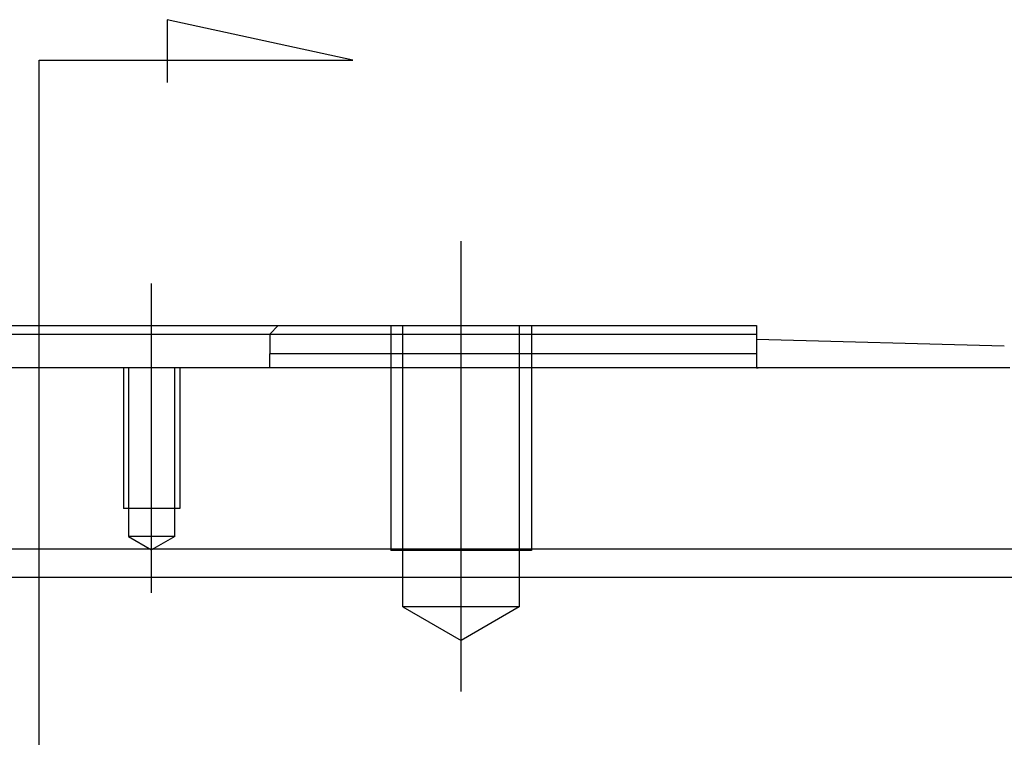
# Model space of a CAD drawing. Header units: millimetres. Extents: x -212 to 3135, y -1694 to 860.
# Tile 421 of 565: x 1102 to 1137, y -1113 to -1088. Entities that reach past the tile are written whole.
import ezdxf
from ezdxf.lldxf.tags import DXFTag

# ---------------------------------------------------------------- set-up
doc = ezdxf.new("R2010")
doc.units = ezdxf.units.MM
doc.layers.add('2', color=7, linetype='CONTINUOUS', true_color=0xffffff)
tags = doc.linetypes.add('DASHED', pattern=[25.72, 12.86, -12.86]).pattern_tags.tags
tags[6:7] = [DXFTag(74, 4), DXFTag(75, 0), DXFTag(340, '0'), DXFTag(46, 0.0), DXFTag(50, 0.0), DXFTag(44, 0.0), DXFTag(45, 0.0)]
tags[4:5] = [DXFTag(74, 4), DXFTag(75, 0), DXFTag(340, '0'), DXFTag(46, 0.0), DXFTag(50, 0.0), DXFTag(44, 0.0), DXFTag(45, 0.0)]

msp = doc.modelspace()

# ---------------------------------------------------------------- linework, layer by layer
at = {"layer": '2'}
for p, q in [((1113.875, -1089.319), (1107.287, -1087.886)), ((1107.287, -1087.886), (1107.287, -1090.115)), ((1102.727, -1089.319), (1113.875, -1089.319)), ((1102.727, -1091.956), (1102.727, -1089.319)), ((1102.727, -1135.076), (1102.727, -1091.956)), ((1117.727, -1111.757), (1117.727, -1095.757)), ((1106.727, -1108.257), (1106.727, -1097.257))]:
    msp.add_line(p, q, dxfattribs=at)
at = {"layer": '2', "linetype": 'Continuous'}
for p, q in [((1094.227, -1098.757), (1111.226, -1098.757)), ((1097.527, -1099.057), (1107.927, -1099.057)), ((1107.927, -1099.057), (1110.927, -1099.057)), ((1111.227, -1098.757), (1110.927, -1099.057)), ((1110.927, -1099.057), (1110.927, -1099.757)), ((1111.227, -1098.757), (1128.227, -1098.757)), ((1128.227, -1098.757), (1128.227, -1099.757)), ((1137.032, -1099.486), (1128.227, -1099.256)), ((1110.927, -1100.257), (1110.927, -1099.757)), ((1128.227, -1099.757), (1128.227, -1100.257)), ((1137.227, -1100.257), (1068.227, -1100.257)), ((1128.227, -1100.256), (1128.289, -1100.257)), ((1103.673, -1106.709), (1004.425, -1106.709)), ((1404.425, -1106.709), (1103.673, -1106.709)), ((1404.425, -1107.709), (1004.425, -1107.709))]:
    msp.add_line(p, q, dxfattribs=at)
at = {"layer": '2', "linetype": 'DASHED'}
for p, q in [((1110.927, -1099.057), (1110.927, -1099.057)), ((1110.927, -1100.257), (1110.927, -1100.257))]:
    msp.add_line(p, q, dxfattribs=at)
at = {"layer": '2', "linetype": 'DASHED', "ltscale": 0.1}
for p, q in [((1115.227, -1098.757), (1115.227, -1106.757)), ((1115.659, -1108.757), (1115.659, -1098.757)), ((1119.794, -1098.757), (1119.794, -1108.757)), ((1120.227, -1098.757), (1120.227, -1106.757)), ((1105.727, -1100.257), (1105.727, -1105.257)), ((1105.902, -1100.257), (1105.902, -1106.257)), ((1107.552, -1106.257), (1107.552, -1100.257)), ((1107.727, -1100.257), (1107.727, -1105.257)), ((1107.727, -1105.257), (1105.727, -1105.257)), ((1107.552, -1106.257), (1105.902, -1106.257)), ((1105.902, -1106.257), (1106.727, -1106.733)), ((1107.552, -1106.257), (1106.727, -1106.733)), ((1120.227, -1106.757), (1115.227, -1106.757)), ((1119.794, -1108.757), (1115.659, -1108.757)), ((1115.659, -1108.757), (1117.727, -1109.95)), ((1119.794, -1108.757), (1117.727, -1109.95))]:
    msp.add_line(p, q, dxfattribs=at)
msp.add_open_spline([(1110.927, -1099.057), (1128.227, -1099.057)], degree=1, dxfattribs=at)
at = {"layer": '2', "linetype": 'Continuous'}
msp.add_open_spline([(1128.227, -1099.757), (1110.927, -1099.757)], degree=1, dxfattribs=at)

doc.saveas('drawing.dxf')
